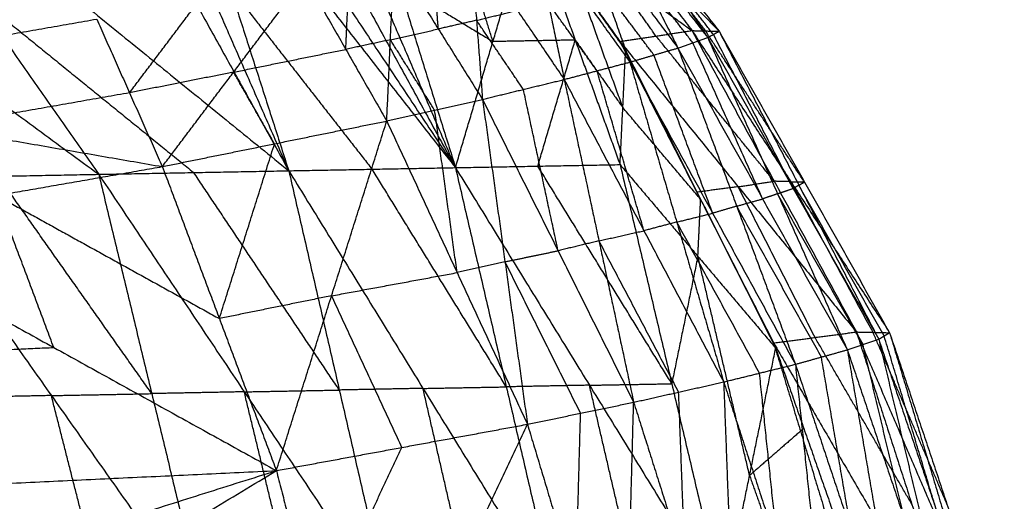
# Model space of a CAD drawing. Header units: millimetres. Extents: x -106 to 110, y -96 to 120.
# Tile 935 of 1020: x 103.51 to 109.17, y 26.06 to 28.83. Entities that reach past the tile are written whole.
import ezdxf

# ---------------------------------------------------------------- set-up
doc = ezdxf.new("R2010")
doc.units = ezdxf.units.MM
doc.header["$MEASUREMENT"] = 0
doc.layers.add('Default', color=7, linetype='Continuous', true_color=0x000000)

msp = doc.modelspace()

# ---------------------------------------------------------------- linework, layer by layer
at = {"layer": 'Default'}
for points in [[(104.8705, 30.0735, 12.0939), (105.4433, 29.0254, 11.1891), (106.0162, 27.9773, 10.2843)], [(105.116, 30.0779, 12.2398), (105.5661, 29.0276, 11.2621), (106.0162, 27.9773, 10.2843)], [(105.3623, 30.0823, 12.3867), (105.6893, 29.0298, 11.3355), (106.0162, 27.9773, 10.2843)], [(102.5033, 30.0342, 10.7196), (103.2357, 28.9866, 9.9068), (103.968, 27.9391, 9.0941)], [(102.5033, 30.0342, 10.7196), (103.7813, 28.9968, 10.221), (105.0592, 27.9595, 9.7224)], [(103.8963, 30.0567, 11.5205), (104.4778, 29.0081, 10.6214), (105.0592, 27.9595, 9.7224)], [(104.1386, 30.0608, 11.6622), (104.5989, 29.0102, 10.6923), (105.0592, 27.9595, 9.7224)], [(104.3817, 30.065, 11.8051), (104.7205, 29.0122, 10.7637), (105.0592, 27.9595, 9.7224)], [(104.3817, 30.065, 11.8051), (105.199, 29.0211, 11.0447), (106.0162, 27.9773, 10.2843)], [(104.6257, 30.0692, 11.949), (105.321, 29.0232, 11.1167), (106.0162, 27.9773, 10.2843)], [(101.1476, 30.0128, 9.9681), (102.5578, 28.976, 9.5311), (103.968, 27.9391, 9.0941)], [(106.2313, 28.7008, 11.1604), (106.0678, 29.2271, 11.6859), (105.9043, 29.7533, 12.2115)], [(106.8117, 29.5011, 12.3115), (107.0931, 29.1325, 12.0501), (107.3745, 28.7638, 11.7887)], [(106.8117, 29.5011, 12.3115), (107.1709, 29.1305, 12.2673), (107.53, 28.7598, 12.2232)], [(106.882, 29.4778, 12.8784), (107.0879, 29.0708, 12.8274), (107.2938, 28.6639, 12.7763)], [(106.882, 29.4778, 12.8784), (107.1733, 29.1006, 12.6851), (107.4646, 28.7235, 12.4917)], [(106.9476, 29.5055, 12.6687), (107.2061, 29.1145, 12.5802), (107.4646, 28.7235, 12.4917)], [(106.9476, 29.5055, 12.6687), (107.2388, 29.1326, 12.4459), (107.53, 28.7598, 12.2232)], [(106.0162, 27.9773, 10.2843), (106.2313, 28.7008, 11.1604), (106.4463, 29.4243, 12.0364)], [(106.4338, 29.4396, 12.0499), (106.6972, 29.0706, 11.7732), (106.9606, 28.7015, 11.4966)], [(106.4338, 29.4396, 12.0499), (106.9042, 29.1017, 11.9193), (107.3745, 28.7638, 11.7887)], [(106.4463, 29.4243, 12.0364), (106.7038, 28.7095, 11.4419), (106.9613, 27.9947, 10.8474)], [(106.4463, 29.4243, 12.0364), (106.7197, 29.0366, 11.75), (106.9932, 28.6489, 11.4636)], [(106.7183, 29.4293, 13.0937), (106.868, 29.0061, 13.0751), (107.0176, 28.5828, 13.0564)], [(106.7183, 29.4293, 13.0937), (107.0061, 29.0466, 12.935), (107.2938, 28.6639, 12.7763)], [(106.457, 29.3613, 13.2983), (106.5488, 28.9223, 13.3036), (106.6407, 28.4833, 13.3088)], [(106.457, 29.3613, 13.2983), (106.7373, 28.9721, 13.1774), (107.0176, 28.5828, 13.0564)], [(105.9178, 28.7731, 13.5564), (105.9006, 28.9999, 13.5474), (105.8834, 29.2266, 13.5385)], [(106.1028, 29.2762, 13.4741), (106.1372, 28.8228, 13.492), (106.1716, 28.3693, 13.5099)], [(106.1028, 29.2762, 13.4741), (106.3717, 28.8798, 13.3915), (106.6407, 28.4833, 13.3088)], [(105.6218, 28.2451, 13.6377), (105.6429, 28.711, 13.6203), (105.6639, 29.177, 13.6028)], [(105.6639, 29.177, 13.6028), (105.9178, 28.7731, 13.5564), (106.1716, 28.3693, 13.5099)], [(105.3866, 28.6561, 13.6528), (105.3972, 28.8891, 13.6441), (105.4077, 29.1221, 13.6354)], [(107.4522, 28.7618, 12.0059), (107.3115, 28.9461, 12.1366), (107.1709, 29.1305, 12.2673)], [(107.4973, 28.7416, 12.3574), (107.3517, 28.9281, 12.4688), (107.2061, 29.1145, 12.5802)], [(104.3333, 27.9833, 13.6079), (104.7424, 28.5252, 13.6379), (105.1515, 29.0672, 13.6679)], [(105.1515, 29.0672, 13.6679), (105.3866, 28.6561, 13.6528), (105.6218, 28.2451, 13.6377)], [(107.1675, 28.7327, 11.6426), (107.0358, 28.9172, 11.7809), (106.9042, 29.1017, 11.9193)], [(107.3792, 28.6937, 12.634), (107.2335, 28.8823, 12.7307), (107.0879, 29.0708, 12.8274)], [(104.7205, 29.0122, 10.7637), (105.1291, 28.4903, 10.3835), (105.5377, 27.9684, 10.0034)], [(105.6893, 29.0298, 11.3355), (105.9603, 28.8653, 11.2479), (106.2313, 28.7008, 11.1604)], [(106.9772, 28.3218, 11.1555), (106.8485, 28.6792, 11.4527), (106.7197, 29.0366, 11.75)], [(107.1557, 28.6234, 12.9164), (107.0118, 28.8147, 12.9957), (106.868, 29.0061, 13.0751)], [(103.2357, 28.9866, 9.9068), (103.8746, 28.468, 9.6575), (104.5136, 27.9493, 9.4082)], [(104.1449, 28.4067, 13.5833), (104.3495, 28.6776, 13.5983), (104.554, 28.9486, 13.6133)], [(106.8291, 28.5331, 13.1826), (106.689, 28.7277, 13.2431), (106.5488, 28.9223, 13.3036)], [(101.7179, 28.4367, 12.6776), (102.8372, 28.6334, 13.1182), (103.9565, 28.83, 13.5587)], [(103.9565, 28.83, 13.5587), (104.1449, 28.4067, 13.5833), (104.3333, 27.9833, 13.6079)], [(106.1372, 28.8228, 13.492), (106.2545, 28.8513, 13.4417), (106.3717, 28.8798, 13.3915)], [(106.1372, 28.8228, 13.492), (106.0275, 28.798, 13.5242), (105.9178, 28.7731, 13.5564)], [(106.4062, 28.4263, 13.4094), (106.2717, 28.6245, 13.4507), (106.1372, 28.8228, 13.492)], [(105.6429, 28.711, 13.6203), (105.7803, 28.7421, 13.5883), (105.9178, 28.7731, 13.5564)], [(106.9606, 28.7015, 11.4966), (107.1675, 28.7327, 11.6426), (107.3745, 28.7638, 11.7887)], [(107.8463, 27.899, 11.3895), (107.5069, 28.3158, 11.5161), (107.1675, 28.7327, 11.6426)], [(107.2938, 28.6639, 12.7763), (107.3792, 28.6937, 12.634), (107.4646, 28.7235, 12.4917)], [(107.3745, 28.7638, 11.7887), (107.4522, 28.7618, 12.0059), (107.53, 28.7598, 12.2232)], [(107.3745, 28.7638, 11.7887), (107.8463, 27.899, 11.3895), (108.3182, 27.0342, 10.9904)], [(107.3745, 28.7638, 11.7887), (107.9418, 27.8968, 11.6685), (108.509, 27.0297, 11.5483)], [(108.0195, 27.8948, 11.8857), (107.7359, 28.3283, 11.9458), (107.4522, 28.7618, 12.0059)], [(107.4646, 28.7235, 12.4917), (107.4973, 28.7416, 12.3574), (107.53, 28.7598, 12.2232)], [(107.4646, 28.7235, 12.4917), (107.8653, 27.8275, 12.3976), (108.2661, 26.9315, 12.3036)], [(107.4646, 28.7235, 12.4917), (107.9554, 27.858, 12.2009), (108.4462, 26.9925, 11.91)], [(107.9554, 27.858, 12.2009), (107.7263, 28.2998, 12.2791), (107.4973, 28.7416, 12.3574)], [(107.53, 28.7598, 12.2232), (107.9881, 27.8761, 12.0666), (108.4462, 26.9925, 11.91)], [(107.53, 28.7598, 12.2232), (108.0195, 27.8948, 11.8857), (108.509, 27.0297, 11.5483)], [(105.6429, 28.711, 13.6203), (105.5148, 28.6836, 13.6365), (105.3866, 28.6561, 13.6528)], [(105.8967, 28.3072, 13.5738), (105.7698, 28.5091, 13.597), (105.6429, 28.711, 13.6203)], [(106.7038, 28.7095, 11.4419), (106.4675, 28.7052, 11.3011), (106.2313, 28.7008, 11.1604)], [(106.4888, 27.986, 10.5659), (106.5963, 28.3477, 11.0039), (106.7038, 28.7095, 11.4419)], [(106.7038, 28.7095, 11.4419), (106.8405, 28.5156, 11.2987), (106.9772, 28.3218, 11.1555)], [(106.9606, 28.7015, 11.4966), (107.4019, 27.8362, 11.0721), (107.8433, 26.9708, 10.6476)], [(106.9606, 28.7015, 11.4966), (107.6394, 27.8679, 11.2435), (108.3182, 27.0342, 10.9904)], [(107.0176, 28.5828, 13.0564), (107.1557, 28.6234, 12.9164), (107.2938, 28.6639, 12.7763)], [(107.2938, 28.6639, 12.7763), (107.6308, 27.7563, 12.7391), (107.9679, 26.8486, 12.702)], [(107.2938, 28.6639, 12.7763), (107.7799, 27.7977, 12.5399), (108.2661, 26.9315, 12.3036)], [(107.7799, 27.7977, 12.5399), (107.5796, 28.2457, 12.587), (107.3792, 28.6937, 12.634)], [(104.7424, 28.5252, 13.6379), (105.0645, 28.5907, 13.6454), (105.3866, 28.6561, 13.6528)], [(106.9613, 27.9947, 10.8474), (106.9772, 28.3218, 11.1555), (106.9932, 28.6489, 11.4636)], [(106.9932, 28.6489, 11.4636), (107.424, 27.7952, 11.0506), (107.8548, 26.9415, 10.6376)], [(107.4927, 27.7157, 12.8792), (107.3242, 28.1696, 12.8978), (107.1557, 28.6234, 12.9164)], [(106.6407, 28.4833, 13.3088), (106.8291, 28.5331, 13.1826), (107.0176, 28.5828, 13.0564)], [(107.0176, 28.5828, 13.0564), (107.2868, 27.665, 13.0652), (107.5561, 26.7471, 13.0739)], [(107.0176, 28.5828, 13.0564), (107.4927, 27.7157, 12.8792), (107.9679, 26.8486, 12.702)], [(104.7424, 28.5252, 13.6379), (104.4437, 28.466, 13.6106), (104.1449, 28.4067, 13.5833)], [(104.9775, 28.1142, 13.6228), (104.86, 28.3197, 13.6304), (104.7424, 28.5252, 13.6379)], [(107.0984, 27.6152, 13.1914), (106.9638, 28.0742, 13.187), (106.8291, 28.5331, 13.1826)], [(101.7179, 28.4367, 12.6776), (103.0256, 28.21, 13.1428), (104.3333, 27.9833, 13.6079)], [(106.1716, 28.3693, 13.5099), (106.4062, 28.4263, 13.4094), (106.6407, 28.4833, 13.3088)], [(106.6407, 28.4833, 13.3088), (106.84, 27.5571, 13.348), (107.0393, 26.6308, 13.3872)], [(106.6407, 28.4833, 13.3088), (107.0984, 27.6152, 13.1914), (107.5561, 26.7471, 13.0739)], [(104.1449, 28.4067, 13.5833), (103.5853, 28.3083, 13.3631), (103.0256, 28.21, 13.1428)], [(106.6055, 27.5001, 13.4485), (106.5058, 27.9632, 13.429), (106.4062, 28.4263, 13.4094)], [(105.6218, 28.2451, 13.6377), (105.8967, 28.3072, 13.5738), (106.1716, 28.3693, 13.5099)], [(106.1716, 28.3693, 13.5099), (106.3006, 27.4369, 13.5607), (106.4296, 26.5044, 13.6115)], [(106.1716, 28.3693, 13.5099), (106.6055, 27.5001, 13.4485), (107.0393, 26.6308, 13.3872)], [(107.424, 27.7952, 11.0506), (107.2006, 28.0585, 11.103), (106.9772, 28.3218, 11.1555)], [(106.0257, 27.3748, 13.6246), (105.9612, 27.841, 13.5992), (105.8967, 28.3072, 13.5738)], [(104.3333, 27.9833, 13.6079), (104.9775, 28.1142, 13.6228), (105.6218, 28.2451, 13.6377)], [(104.9882, 26.2385, 13.7006), (105.305, 27.2418, 13.6691), (105.6218, 28.2451, 13.6377)], [(105.6218, 28.2451, 13.6377), (106.0257, 27.3748, 13.6246), (106.4296, 26.5044, 13.6115)], [(104.6607, 27.1109, 13.6543), (104.8191, 27.6126, 13.6385), (104.9775, 28.1142, 13.6228)], [(102.4318, 27.652, 12.9615), (103.3825, 27.8176, 13.2847), (104.3333, 27.9833, 13.6079)], [(104.3333, 27.9833, 13.6079), (104.6607, 27.1109, 13.6543), (104.9882, 26.2385, 13.7006)], [(106.0162, 27.9773, 10.2843), (106.4888, 27.986, 10.5659), (106.9613, 27.9947, 10.8474)], [(107.2581, 26.7371, 10.3226), (106.8734, 27.3615, 10.4442), (106.4888, 27.986, 10.5659)], [(106.9613, 27.9947, 10.8474), (107.2581, 26.7371, 10.3226), (107.5549, 25.4795, 9.7977)], [(106.9613, 27.9947, 10.8474), (107.408, 27.4681, 10.7425), (107.8548, 26.9415, 10.6376)], [(102.8153, 27.9168, 8.4483), (103.3917, 27.928, 8.7712), (103.968, 27.9391, 9.0941)], [(104.2726, 26.6802, 8.5769), (103.8321, 27.3041, 8.6741), (103.3917, 27.928, 8.7712)], [(103.968, 27.9391, 9.0941), (104.5136, 27.9493, 9.4082), (105.0592, 27.9595, 9.7224)], [(103.968, 27.9391, 9.0941), (104.2726, 26.6802, 8.5769), (104.5772, 25.4213, 8.0598)], [(103.968, 27.9391, 9.0941), (104.8037, 26.6906, 8.8817), (105.6394, 25.4422, 8.6694)], [(105.3493, 26.7008, 9.1959), (104.9315, 27.3251, 9.3021), (104.5136, 27.9493, 9.4082)], [(105.0592, 27.9595, 9.7224), (105.5377, 27.9684, 10.0034), (106.0162, 27.9773, 10.2843)], [(105.0592, 27.9595, 9.7224), (105.3493, 26.7008, 9.1959), (105.6394, 25.4422, 8.6694)], [(105.0592, 27.9595, 9.7224), (105.8298, 26.7102, 9.4768), (106.6003, 25.4609, 9.2313)], [(106.3083, 26.7191, 9.7578), (105.923, 27.3438, 9.8806), (105.5377, 27.9684, 10.0034)], [(106.0162, 27.9773, 10.2843), (106.3083, 26.7191, 9.7578), (106.6003, 25.4609, 9.2313)], [(106.0162, 27.9773, 10.2843), (106.7856, 26.7284, 10.041), (107.5549, 25.4795, 9.7977)], [(102.8153, 27.9168, 8.4483), (103.6963, 26.6691, 8.2541), (104.5772, 25.4213, 8.0598)], [(107.6394, 27.8679, 11.2435), (107.7429, 27.8834, 11.3165), (107.8463, 27.899, 11.3895)], [(107.9418, 27.8968, 11.6685), (107.894, 27.8979, 11.529), (107.8463, 27.899, 11.3895)], [(108.4136, 27.032, 11.2694), (108.1777, 27.4644, 11.4689), (107.9418, 27.8968, 11.6685)], [(107.9418, 27.8968, 11.6685), (107.9806, 27.8958, 11.7771), (108.0195, 27.8948, 11.8857)], [(107.9881, 27.8761, 12.0666), (107.9717, 27.8671, 12.1337), (107.9554, 27.858, 12.2009)], [(107.9881, 27.8761, 12.0666), (108.0038, 27.8855, 11.9762), (108.0195, 27.8948, 11.8857)], [(108.4776, 27.0111, 11.7292), (108.2328, 27.4436, 11.8979), (107.9881, 27.8761, 12.0666)], [(103.3825, 27.8176, 13.2847), (104.0216, 27.4643, 13.4695), (104.6607, 27.1109, 13.6543)], [(103.71, 26.9453, 13.331), (103.5462, 27.3814, 13.3079), (103.3825, 27.8176, 13.2847)], [(107.6394, 27.8679, 11.2435), (107.5207, 27.852, 11.1578), (107.4019, 27.8362, 11.0721)], [(108.0807, 27.0025, 10.819), (107.8601, 27.4352, 11.0313), (107.6394, 27.8679, 11.2435)], [(107.8653, 27.8275, 12.3976), (107.8226, 27.8126, 12.4688), (107.7799, 27.7977, 12.5399)], [(107.8653, 27.8275, 12.3976), (107.9104, 27.8427, 12.2992), (107.9554, 27.858, 12.2009)], [(108.3561, 26.962, 12.1068), (108.1107, 27.3947, 12.2522), (107.8653, 27.8275, 12.3976)], [(107.408, 27.4681, 10.7425), (107.416, 27.6316, 10.8966), (107.424, 27.7952, 11.0506)], [(107.6308, 27.7563, 12.7391), (107.5618, 27.736, 12.8092), (107.4927, 27.7157, 12.8792)], [(107.6308, 27.7563, 12.7391), (107.7054, 27.777, 12.6395), (107.7799, 27.7977, 12.5399)], [(108.117, 26.8901, 12.5028), (107.8739, 27.3232, 12.6209), (107.6308, 27.7563, 12.7391)], [(107.2868, 27.665, 13.0652), (107.3898, 27.6904, 12.9722), (107.4927, 27.7157, 12.8792)], [(102.4318, 27.652, 12.9615), (103.71, 26.9453, 13.331), (104.9882, 26.2385, 13.7006)], [(107.2868, 27.665, 13.0652), (107.1926, 27.6401, 13.1283), (107.0984, 27.6152, 13.1914)], [(107.762, 26.7979, 12.888), (107.5244, 27.2314, 12.9766), (107.2868, 27.665, 13.0652)], [(106.84, 27.5571, 13.348), (106.9692, 27.5862, 13.2697), (107.0984, 27.6152, 13.1914)], [(106.84, 27.5571, 13.348), (106.7227, 27.5286, 13.3983), (106.6055, 27.5001, 13.4485)], [(107.2977, 26.689, 13.2306), (107.0689, 27.123, 13.2893), (106.84, 27.5571, 13.348)], [(106.3006, 27.4369, 13.5607), (106.453, 27.4685, 13.5046), (106.6055, 27.5001, 13.4485)], [(106.3006, 27.4369, 13.5607), (106.1631, 27.4058, 13.5926), (106.0257, 27.3748, 13.6246)], [(106.7345, 26.5676, 13.4993), (106.5175, 27.0022, 13.53), (106.3006, 27.4369, 13.5607)], [(107.408, 27.4681, 10.7425), (107.3331, 27.1026, 10.5325), (107.2581, 26.7371, 10.3226)], [(107.7048, 26.2105, 10.2177), (107.5564, 26.8393, 10.4801), (107.408, 27.4681, 10.7425)], [(105.305, 27.2418, 13.6691), (105.6653, 27.3083, 13.6469), (106.0257, 27.3748, 13.6246)], [(105.305, 27.2418, 13.6691), (104.9828, 27.1764, 13.6617), (104.6607, 27.1109, 13.6543)], [(105.7089, 26.3715, 13.656), (105.5069, 26.8067, 13.6626), (105.305, 27.2418, 13.6691)], [(107.8433, 26.9708, 10.6476), (108.0807, 27.0025, 10.819), (108.3182, 27.0342, 10.9904)], [(108.3182, 27.0342, 10.9904), (108.4136, 27.032, 11.2694), (108.509, 27.0297, 11.5483)], [(108.3182, 27.0342, 10.9904), (108.637, 26.0441, 10.7724), (108.9558, 25.0539, 10.5543)], [(108.3182, 27.0342, 10.9904), (108.7428, 26.0483, 11.0865), (109.1673, 25.0624, 11.1825)], [(108.8382, 26.0461, 11.3654), (108.6259, 26.539, 11.3174), (108.4136, 27.032, 11.2694)], [(108.4462, 26.9925, 11.91), (108.4776, 27.0111, 11.7292), (108.509, 27.0297, 11.5483)], [(108.509, 27.0297, 11.5483), (108.8074, 26.034, 11.5725), (109.1059, 25.0383, 11.5966)], [(108.509, 27.0297, 11.5483), (108.8382, 26.0461, 11.3654), (109.1673, 25.0624, 11.1825)], [(107.8433, 26.9708, 10.6476), (108.1442, 25.9812, 10.4147), (108.4451, 24.9917, 10.1818)], [(107.8433, 26.9708, 10.6476), (108.3996, 26.0124, 10.601), (108.9558, 25.0539, 10.5543)], [(108.637, 26.0441, 10.7724), (108.3589, 26.5233, 10.7957), (108.0807, 27.0025, 10.819)], [(108.2661, 26.9315, 12.3036), (108.3561, 26.962, 12.1068), (108.4462, 26.9925, 11.91)], [(108.4462, 26.9925, 11.91), (108.6831, 25.9935, 11.9806), (108.9201, 24.9945, 12.0513)], [(108.4462, 26.9925, 11.91), (108.776, 26.0154, 11.7533), (109.1059, 25.0383, 11.5966)], [(108.776, 26.0154, 11.7533), (108.6268, 26.5133, 11.7412), (108.4776, 27.0111, 11.7292)], [(102.0049, 26.8641, 12.6929), (102.8574, 26.9047, 13.012), (103.71, 26.9453, 13.331)], [(107.5549, 25.4795, 9.7977), (107.7048, 26.2105, 10.2177), (107.8548, 26.9415, 10.6376)], [(107.8548, 26.9415, 10.6376), (108.016, 26.4807, 10.5034), (108.1773, 26.0198, 10.3692)], [(107.9679, 26.8486, 12.702), (108.117, 26.8901, 12.5028), (108.2661, 26.9315, 12.3036)], [(108.2661, 26.9315, 12.3036), (108.4374, 25.9318, 12.4097), (108.6087, 24.9321, 12.5158)], [(108.2661, 26.9315, 12.3036), (108.5931, 25.963, 12.1774), (108.9201, 24.9945, 12.0513)], [(108.5931, 25.963, 12.1774), (108.4746, 26.4625, 12.1421), (108.3561, 26.962, 12.1068)], [(108.2883, 25.8904, 12.6089), (108.2026, 26.3902, 12.5558), (108.117, 26.8901, 12.5028)], [(107.5561, 26.7471, 13.0739), (107.762, 26.7979, 12.888), (107.9679, 26.8486, 12.702)], [(107.8661, 25.8001, 13.0141), (107.814, 26.299, 12.951), (107.762, 26.7979, 12.888)], [(107.9679, 26.8486, 12.702), (108.072, 25.8509, 12.8281), (108.1761, 24.8531, 12.9542)], [(107.9679, 26.8486, 12.702), (108.2883, 25.8904, 12.6089), (108.6087, 24.9321, 12.5158)], [(107.0393, 26.6308, 13.3872), (107.2977, 26.689, 13.2306), (107.5561, 26.7471, 13.0739)], [(107.5561, 26.7471, 13.0739), (107.5935, 25.7538, 13.2017), (107.6309, 24.7604, 13.3295)], [(107.5561, 26.7471, 13.0739), (107.8661, 25.8001, 13.0141), (108.1761, 24.8531, 12.9542)], [(104.8037, 26.6906, 8.8817), (104.5381, 26.6854, 8.7293), (104.2726, 26.6802, 8.5769)], [(104.8037, 26.6906, 8.8817), (105.0765, 26.6957, 9.0388), (105.3493, 26.7008, 9.1959)], [(105.1083, 25.4317, 8.3646), (104.956, 26.0612, 8.6232), (104.8037, 26.6906, 8.8817)], [(105.8298, 26.7102, 9.4768), (105.5895, 26.7055, 9.3364), (105.3493, 26.7008, 9.1959)], [(105.8298, 26.7102, 9.4768), (106.069, 26.7147, 9.6173), (106.3083, 26.7191, 9.7578)], [(106.1198, 25.4516, 8.9503), (105.9748, 26.0809, 9.2136), (105.8298, 26.7102, 9.4768)], [(106.7856, 26.7284, 10.041), (106.5469, 26.7238, 9.8994), (106.3083, 26.7191, 9.7578)], [(106.7856, 26.7284, 10.041), (107.0218, 26.7328, 10.1818), (107.2581, 26.7371, 10.3226)], [(107.0776, 25.4702, 9.5145), (106.9316, 26.0993, 9.7778), (106.7856, 26.7284, 10.041)], [(107.3351, 25.6956, 13.3584), (107.3164, 26.1923, 13.2945), (107.2977, 26.689, 13.2306)], [(103.6963, 26.6691, 8.2541), (103.4163, 26.6634, 8.0975), (103.1363, 26.6578, 7.9409)], [(103.6963, 26.6691, 8.2541), (103.9844, 26.6746, 8.4155), (104.2726, 26.6802, 8.5769)], [(104.0172, 25.41, 7.7466), (103.8567, 26.0395, 8.0003), (103.6963, 26.6691, 8.2541)], [(106.4296, 26.5044, 13.6115), (106.7345, 26.5676, 13.4993), (107.0393, 26.6308, 13.3872)], [(106.9854, 24.6572, 13.6068), (107.0124, 25.644, 13.497), (107.0393, 26.6308, 13.3872)], [(107.0393, 26.6308, 13.3872), (107.3351, 25.6956, 13.3584), (107.6309, 24.7604, 13.3295)], [(106.7075, 25.5808, 13.6091), (106.721, 26.0742, 13.5542), (106.7345, 26.5676, 13.4993)], [(104.9882, 26.2385, 13.7006), (105.7089, 26.3715, 13.656), (106.4296, 26.5044, 13.6115)], [(105.4528, 24.4324, 13.7596), (105.9412, 25.4684, 13.6855), (106.4296, 26.5044, 13.6115)], [(106.4296, 26.5044, 13.6115), (106.7075, 25.5808, 13.6091), (106.9854, 24.6572, 13.6068)], [(108.016, 26.4807, 10.5034), (107.8604, 26.3456, 10.3606), (107.7048, 26.2105, 10.2177)], [(105.2205, 25.3354, 13.7301), (105.4647, 25.8535, 13.6931), (105.7089, 26.3715, 13.656)], [(101.578, 26.0762, 12.4242), (103.2831, 26.1574, 13.0624), (104.9882, 26.2385, 13.7006)], [(101.6983, 25.199, 12.4242), (103.3432, 25.7187, 13.0624), (104.9882, 26.2385, 13.7006)], [(101.8108, 24.3207, 12.4242), (103.3995, 25.2796, 13.0624), (104.9882, 26.2385, 13.7006)], [(104.9882, 26.2385, 13.7006), (105.2205, 25.3354, 13.7301), (105.4528, 24.4324, 13.7596)], [(107.7048, 26.2105, 10.2177), (107.7855, 25.9801, 10.1506), (107.8661, 25.7497, 10.0835)]]:
    msp.add_open_spline(points, degree=2, dxfattribs=at)

doc.saveas('drawing.dxf')
